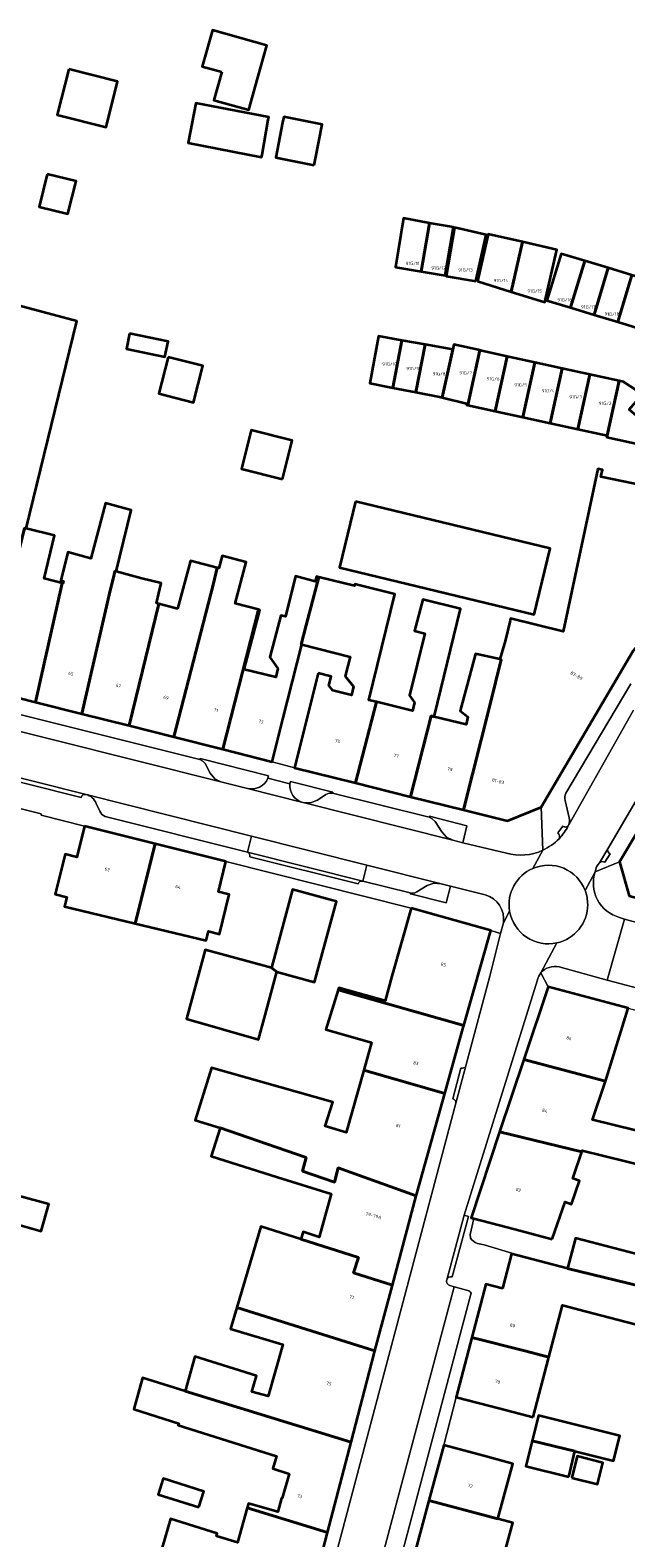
# Model space of a CAD drawing. Header units: metres. Extents: x 197700 to 204338, y 317132 to 325229.
# Tile 601 of 656: x 203147 to 203213, y 318206 to 318373. Entities that reach past the tile are written whole.
import ezdxf
from ezdxf.enums import TextEntityAlignment as Align

# ---------------------------------------------------------------- set-up
doc = ezdxf.new("R2010")
doc.units = ezdxf.units.M
for name, color, linetype, lineweight in [('B-WE-GR-BEPLANTING_CULTUUR_HEESTERS-GV', 90, 'Continuous', 18), ('B-WE-OG-BEBOUWING-GV', 7, 'Continuous', 35), ('B-WE-OG-BEBOUWING-T18', 10, 'Continuous', 18), ('B-WE-OG-TERREIN_ERF-GV', 7, 'Continuous', 18), ('B-WE-VH-VERHARDING_ASFALT-GV', 252, 'Continuous', 18), ('B-WE-VH-VERHARDING_BETONSTRAATSTEEN-GV', 252, 'Continuous', 18), ('B-WE-VH-VERHARDING_OPEN-GV', 252, 'Continuous', 18), ('B-WE-VH-VERHARDING_STRAATBAKSTEEN-GV', 252, 'Continuous', 18), ('B-WE-VH-VERHARDING_TEGEL-GV', 252, 'Continuous', 18)]:
    doc.layers.add(name, color=color, linetype=linetype, lineweight=lineweight)
doc.styles.add('NLCS-ISO-M200-T18', font='NLCS-ISO.ttf', dxfattribs={"height": 0.36})

msp = doc.modelspace()

# ---------------------------------------------------------------- linework, layer by layer
at = {"layer": 'B-WE-GR-BEPLANTING_CULTUUR_HEESTERS-GV'}
for points in [[(203173.263, 318290.188), (203173.331, 318290.459), (203165.774, 318292.352), (203165.746, 318292.256)], [(203165.746, 318292.256), (203166.077, 318292.092), (203166.331, 318291.815), (203166.882, 318290.745), (203167.379, 318290.135), (203168.044, 318289.78), (203170.987, 318289.059)], [(203180.412, 318288.558), (203180.444, 318288.666), (203175.77, 318289.841), (203175.691, 318289.571)], [(203177.1, 318287.517), (203177.154, 318287.503), (203177.965, 318287.477), (203178.724, 318287.762), (203179.664, 318288.396), (203180.014, 318288.555), (203180.412, 318288.558)]]:
    msp.add_lwpolyline(points, dxfattribs=at)
for points in [[(203170.987, 318289.059, 0.3608512), (203173.263, 318290.188)], [(203175.691, 318289.571, 0.366933), (203177.1, 318287.517)]]:
    msp.add_lwpolyline(points, format="xyb", dxfattribs=at)
for points in [[(203194.782, 318283.073), (203195.236, 318284.948), (203191.125, 318285.986), (203191.074, 318285.875), (203191.42, 318285.72), (203191.74, 318285.395), (203192.493, 318284.273), (203192.987, 318283.694), (203193.683, 318283.333)], [(203193.427, 318278.287), (203192.417, 318278.513), (203191.599, 318278.599), (203190.849, 318278.331), (203189.712, 318277.64), (203189.414, 318277.505), (203188.977, 318277.534), (203188.997, 318277.41), (203192.938, 318276.42)]]:
    msp.add_lwpolyline(points, close=True, dxfattribs=at)
at = {"layer": 'B-WE-OG-BEBOUWING-GV'}
for points in [[(203168.156, 318368.188), (203167.288, 318365.073), (203171.15, 318363.998), (203172.152, 318367.594), (203173.14, 318371.131), (203167.132, 318372.809), (203166.009, 318368.788)], [(203151.254, 318368.498), (203149.976, 318363.448), (203155.379, 318362.081), (203156.657, 318367.131)], [(203173.299, 318362.919), (203173.354, 318363.207), (203165.315, 318364.757), (203164.465, 318360.35), (203172.563, 318358.789), (203172.609, 318359.028)], [(203178.379, 318357.915), (203178.516, 318358.628), (203179.244, 318362.401), (203175.001, 318363.219), (203174.884, 318362.613), (203174.136, 318358.734)], [(203148.886, 318356.903), (203147.992, 318353.3), (203151.17, 318352.512), (203152.064, 318356.115)], [(203190.194, 318346.17), (203191.105, 318351.489), (203188.25, 318352.046), (203187.338, 318346.624)], [(203191.105, 318351.489), (203190.194, 318346.17), (203192.839, 318345.717), (203193.75, 318351.036)], [(203196.217, 318345.088), (203197.387, 318350.203), (203193.883, 318351.005), (203192.966, 318345.643)], [(203201.381, 318349.419), (203197.58, 318350.28), (203196.401, 318345.073), (203200.137, 318343.925)], [(203201.381, 318349.419), (203200.137, 318343.925), (203203.872, 318342.777), (203205.181, 318348.559)], [(203206.698, 318342.162), (203208.259, 318347.336), (203205.648, 318348.124), (203204.087, 318342.95)], [(203208.259, 318347.336), (203206.698, 318342.162), (203209.308, 318341.375), (203210.869, 318346.549)], [(203210.869, 318346.549), (203209.308, 318341.375), (203211.919, 318340.587), (203213.48, 318345.761)], [(203213.48, 318345.761), (203211.919, 318340.587), (203214.53, 318339.799), (203216.091, 318344.973)], [(203133.932, 318302.05), (203142.221, 318299.96), (203145.156, 318312.986), (203145.175, 318313.062), (203146.353, 318317.807), (203146.542, 318317.761), (203152.161, 318340.658), (203144.709, 318342.66), (203143.224, 318337.123), (203145.739, 318336.448), (203144.656, 318332.418), (203144.856, 318332.375), (203141.163, 318317.329), (203140.735, 318317.444), (203139.956, 318314.27), (203137.291, 318314.924), (203136.14, 318310.677)], [(203157.984, 318339.31), (203157.628, 318337.601), (203161.866, 318336.719), (203162.222, 318338.428)], [(203187.052, 318333.315), (203188.063, 318338.538), (203185.463, 318339.004), (203184.531, 318333.804)], [(203188.063, 318338.538), (203187.052, 318333.315), (203189.605, 318332.821), (203190.623, 318338.079)], [(203189.605, 318332.821), (203192.222, 318332.314), (203192.522, 318332.239), (203193.684, 318337.53), (203190.623, 318338.079)], [(203196.667, 318337.449), (203193.807, 318338.091), (203193.684, 318337.53), (203192.522, 318332.239), (203195.212, 318331.569), (203195.186, 318331.423), (203195.336, 318331.39)], [(203199.704, 318336.781), (203196.882, 318337.401), (203196.667, 318337.449), (203195.336, 318331.39), (203198.374, 318330.727)], [(203162.247, 318336.71), (203161.227, 318332.665), (203165.033, 318331.704), (203166.054, 318335.749)], [(203199.704, 318336.781), (203198.374, 318330.727), (203201.413, 318330.063), (203202.742, 318336.114)], [(203204.451, 318329.399), (203205.779, 318335.447), (203202.742, 318336.114), (203201.413, 318330.063)], [(203205.779, 318335.447), (203204.451, 318329.399), (203207.489, 318328.736), (203208.816, 318334.78)], [(203210.743, 318328.025), (203212.069, 318334.065), (203208.816, 318334.78), (203207.489, 318328.736)], [(203212.069, 318334.065), (203210.743, 318328.025), (203210.71, 318327.842), (203217.258, 318326.412), (203217.741, 318326.973), (203213.163, 318330.914), (203214.634, 318332.622), (203212.547, 318333.96)], [(203174.875, 318323.224), (203175.949, 318327.472), (203171.418, 318328.618), (203170.344, 318324.37)], [(203226.522, 318318.905), (203224.731, 318320.456), (203219.502, 318321.536), (203210.054, 318323.487), (203210.212, 318324.234), (203209.707, 318324.37), (203205.875, 318306.412), (203200.069, 318307.837), (203200.012, 318307.607), (203199.454, 318305.331), (203198.894, 318303.327), (203199.045, 318303.289), (203197.811, 318298.358), (203194.865, 318286.688), (203199.735, 318285.47), (203203.434, 318286.998), (203213.608, 318304.258)], [(203147.589, 318298.606), (203152.69, 318297.32), (203155.728, 318310.45), (203156.266, 318312.678), (203156.358, 318313.062), (203156.492, 318313.026), (203158.153, 318319.794), (203155.328, 318320.553), (203153.694, 318314.473), (203151.143, 318315.159), (203150.376, 318312.035), (203150.68, 318311.953), (203150.612, 318311.702), (203150.512, 318311.729)], [(203182.93, 318320.76), (203181.167, 318313.468), (203202.688, 318308.266), (203204.451, 318315.558)], [(203145.175, 318313.062), (203145.156, 318312.986), (203142.221, 318299.96), (203147.589, 318298.606), (203150.512, 318311.729), (203148.534, 318312.26), (203149.694, 318316.987), (203146.542, 318317.761), (203146.353, 318317.807)], [(203163.283, 318308.905), (203161.219, 318309.435), (203157.916, 318296.002), (203162.857, 318294.756), (203167.212, 318311.539), (203167.661, 318313.426), (203164.711, 318314.219)], [(203162.857, 318294.756), (203168.263, 318293.393), (203172.216, 318308.81), (203169.63, 318309.505), (203170.851, 318314.049), (203168.201, 318314.761), (203167.83, 318313.381), (203167.661, 318313.426), (203167.212, 318311.539)], [(203161.219, 318309.435), (203160.94, 318309.507), (203161.463, 318311.724), (203159.341, 318312.261), (203156.492, 318313.026), (203156.358, 318313.062), (203156.266, 318312.678), (203155.728, 318310.45), (203152.69, 318297.32), (203157.916, 318296.002)], [(203168.263, 318293.393), (203173.728, 318292.015), (203174.95, 318296.863), (203176.991, 318304.959), (203176.948, 318304.97), (203177.478, 318307.102), (203178.889, 318312.415), (203178.619, 318312.481), (203178.483, 318311.926), (203176.307, 318312.511), (203175.21, 318308.042), (203174.695, 318308.152), (203173.465, 318303.575), (203174.374, 318302.294), (203174.143, 318301.351), (203170.625, 318302.214), (203172.385, 318308.765), (203172.216, 318308.81)], [(203178.822, 318301.782), (203177.427, 318296.202), (203176.214, 318291.351), (203182.937, 318289.67), (203185.268, 318298.611), (203184.423, 318298.818), (203187.299, 318310.536), (203182.856, 318311.626), (203182.809, 318311.453), (203178.889, 318312.415), (203177.478, 318307.102), (203176.948, 318304.97), (203176.991, 318304.959), (203182.338, 318303.584), (203181.795, 318301.471), (203182.732, 318300.313), (203182.485, 318299.351), (203180.431, 318299.879), (203179.984, 318300.432), (203180.237, 318301.418)], [(203191.611, 318296.987), (203194.537, 318308.911), (203190.383, 318309.931), (203189.453, 318306.471), (203190.599, 318306.163), (203188.919, 318299.318), (203189.455, 318298.562), (203189.228, 318297.639), (203185.268, 318298.611), (203182.937, 318289.67), (203189.026, 318288.148), (203191.284, 318297.07)], [(203194.865, 318286.688), (203197.811, 318298.358), (203199.045, 318303.289), (203198.894, 318303.327), (203196.209, 318303.941), (203194.51, 318297.62), (203195.353, 318296.961), (203195.172, 318296.113), (203191.611, 318296.987), (203191.284, 318297.07), (203189.026, 318288.148)], [(203152.982, 318284.879), (203152.139, 318281.483), (203150.858, 318281.801), (203149.762, 318277.385), (203151.04, 318277.056), (203150.795, 318276.036), (203158.585, 318274.162), (203160.791, 318282.94)], [(203236.712, 318276.067), (203238.262, 318281.825), (203238.339, 318282.105), (203233.336, 318283.119), (203233.044, 318283.17), (203232.111, 318279.721), (203231.615, 318277.406), (203222.645, 318279.939), (203214.239, 318284.547), (203212.11, 318280.958), (203213.18, 318277.21), (203227.05, 318273.492), (203235.412, 318271.239)], [(203158.585, 318274.162), (203166.454, 318272.268), (203166.701, 318273.296), (203167.895, 318272.986), (203168.976, 318277.354), (203167.792, 318277.647), (203168.623, 318280.995), (203160.791, 318282.94)], [(203173.641, 318269.263), (203174.249, 318268.81), (203178.412, 318267.676), (203180.838, 318276.586), (203175.994, 318277.905)], [(203189.094, 318275.846), (203186.961, 318268.333), (203186.203, 318265.609), (203181.105, 318267.039), (203181.038, 318266.824), (203194.902, 318262.869), (203197.881, 318273.358)], [(203173.641, 318269.263), (203166.33, 318271.253), (203164.842, 318265.79), (203164.251, 318263.619), (203172.21, 318261.322), (203172.834, 318263.614), (203174.249, 318268.81)], [(203192.809, 318255.378), (203194.847, 318262.675), (203194.902, 318262.869), (203181.038, 318266.824), (203179.661, 318262.431), (203184.705, 318261.013), (203183.848, 318257.964)], [(203204.205, 318267.15), (203201.517, 318259.122), (203210.575, 318256.737), (203210.684, 318257.068), (203212.102, 318261.698), (203213.053, 318264.803)], [(203210.575, 318256.737), (203201.517, 318259.122), (203198.844, 318251.138), (203207.946, 318248.913), (203207.997, 318249.062), (203217.543, 318246.704), (203218.4, 318250.173), (203209.119, 318252.466)], [(203192.809, 318255.378), (203183.848, 318257.964), (203181.904, 318251.052), (203179.597, 318251.775), (203180.43, 318254.431), (203167.041, 318258.196), (203165.236, 318252.438), (203167.984, 318251.577), (203175.238, 318249.064), (203177.474, 318248.293), (203177.074, 318246.78), (203180.632, 318245.592), (203181.011, 318247.158), (203189.653, 318244.069), (203189.687, 318244.197)], [(203187.019, 318234.21), (203189.653, 318244.069), (203181.011, 318247.158), (203180.632, 318245.592), (203177.074, 318246.78), (203177.474, 318248.293), (203175.238, 318249.064), (203167.984, 318251.577), (203166.999, 318248.435), (203174.321, 318246.14), (203180.264, 318244.277), (203178.928, 318239.524), (203177.141, 318240.084), (203176.887, 318239.271), (203183.258, 318237.255), (203182.724, 318235.569)], [(203204.683, 318239.295), (203206.085, 318243.409), (203206.816, 318243.16), (203207.694, 318245.739), (203206.951, 318245.992), (203207.946, 318248.913), (203198.844, 318251.138), (203195.703, 318241.634), (203196.01, 318241.553), (203200.54, 318240.374)], [(203144.857, 318241.128), (203148.227, 318240.181), (203149.057, 318243.134), (203145.686, 318244.081)], [(203185.078, 318226.946), (203187.019, 318234.21), (203182.724, 318235.569), (203183.258, 318237.255), (203176.887, 318239.271), (203172.481, 318240.666), (203169.813, 318231.734)], [(203215.751, 318233.762), (203221.663, 318232.216), (203222.496, 318235.404), (203207.246, 318239.391), (203206.369, 318236.034)], [(203199.173, 318233.833), (203197.335, 318234.314), (203195.799, 318228.443), (203201.653, 318226.936), (203204.305, 318226.245), (203205.805, 318231.999), (203208.328, 318231.339), (203214.683, 318229.678), (203215.751, 318233.762), (203206.369, 318236.034), (203200.172, 318237.654)], [(203182.449, 318216.874), (203184.998, 318226.646), (203185.078, 318226.946), (203169.813, 318231.734), (203169.116, 318229.398), (203174.907, 318227.668), (203173.293, 318221.928), (203171.498, 318222.433), (203171.994, 318224.198), (203165.194, 318226.329), (203164.119, 318222.51)], [(203202.576, 318219.611), (203204.305, 318226.245), (203201.653, 318226.936), (203195.799, 318228.443), (203194.071, 318221.835), (203198.908, 318220.57)], [(203170.968, 318209.627), (203179.848, 318206.901), (203182.449, 318216.874), (203164.119, 318222.51), (203159.415, 318223.956), (203158.441, 318220.495), (203163.404, 318218.939), (203163.34, 318218.733), (203174.204, 318215.328), (203173.816, 318213.947), (203175.605, 318213.386), (203174.841, 318210.67), (203174.777, 318210.69), (203174.352, 318209.178), (203171.099, 318210.093)], [(203208.935, 318215.443), (203211.454, 318214.814), (203212.143, 318217.57), (203203.162, 318219.815), (203202.461, 318217.012), (203207.182, 318215.868), (203207.187, 318215.887)], [(203197.51, 318215.231), (203192.68, 318216.523), (203191.051, 318210.431), (203198.673, 318208.405), (203200.303, 318214.484)], [(203206.511, 318213.022), (203207.182, 318215.868), (203202.461, 318217.012), (203201.761, 318214.21)], [(203206.833, 318212.926), (203209.683, 318212.214), (203210.279, 318214.599), (203207.428, 318215.311)], [(203165.638, 318209.669), (203166.189, 318211.402), (203161.672, 318212.837), (203161.121, 318211.104)], [(203179.848, 318206.901), (203170.968, 318209.627), (203169.885, 318205.775), (203167.59, 318206.494), (203167.669, 318206.774), (203162.484, 318208.399), (203161.59, 318205.219), (203169.386, 318202.775), (203169.267, 318202.374), (203173.231, 318201.34), (203178.069, 318200.078)], [(203198.384, 318202.108), (203198.713, 318202.02), (203198.852, 318202.539), (203199.348, 318204.389), (203199.549, 318205.139), (203200.307, 318207.967), (203198.673, 318208.405), (203191.051, 318210.431), (203189.431, 318204.374), (203194.261, 318203.082), (203197.036, 318202.34), (203197.067, 318202.461)]]:
    msp.add_lwpolyline(points, close=True, dxfattribs=at)
at = {"layer": 'B-WE-OG-TERREIN_ERF-GV'}
for points in [[(203172.152, 318367.594), (203171.15, 318363.998), (203167.288, 318365.073), (203168.156, 318368.188), (203166.009, 318368.788), (203167.132, 318372.809), (203173.14, 318371.131)], [(203151.254, 318368.498), (203156.657, 318367.131), (203155.379, 318362.081), (203149.976, 318363.448)], [(203172.609, 318359.028), (203172.563, 318358.789), (203164.465, 318360.35), (203165.315, 318364.757), (203173.354, 318363.207), (203173.299, 318362.919)], [(203178.516, 318358.628), (203178.379, 318357.915), (203174.136, 318358.734), (203174.884, 318362.613), (203175.001, 318363.219), (203179.244, 318362.401)], [(203148.886, 318356.903), (203152.064, 318356.115), (203151.17, 318352.512), (203147.992, 318353.3)], [(203191.105, 318351.489), (203193.75, 318351.036), (203192.839, 318345.717), (203190.194, 318346.17), (203187.338, 318346.624), (203188.25, 318352.046)], [(203196.217, 318345.088), (203192.966, 318345.643), (203193.883, 318351.005), (203197.387, 318350.203)], [(203200.137, 318343.925), (203196.401, 318345.073), (203197.58, 318350.28), (203201.381, 318349.419), (203205.181, 318348.559), (203203.872, 318342.777)], [(203206.698, 318342.162), (203204.087, 318342.95), (203205.648, 318348.124), (203208.259, 318347.336), (203210.869, 318346.549), (203213.48, 318345.761), (203216.091, 318344.973), (203214.53, 318339.799), (203211.919, 318340.587), (203209.308, 318341.375)], [(203157.984, 318339.31), (203162.222, 318338.428), (203161.866, 318336.719), (203157.628, 318337.601)], [(203162.247, 318336.71), (203166.054, 318335.749), (203165.033, 318331.704), (203161.227, 318332.665)], [(203174.875, 318323.224), (203170.344, 318324.37), (203171.418, 318328.618), (203175.949, 318327.472)], [(203182.93, 318320.76), (203204.451, 318315.558), (203202.688, 318308.266), (203181.167, 318313.468)], [(203177.427, 318296.202), (203178.822, 318301.782), (203180.237, 318301.418), (203179.984, 318300.432), (203180.431, 318299.879), (203182.485, 318299.351), (203182.732, 318300.313), (203181.795, 318301.471), (203182.338, 318303.584), (203176.991, 318304.959), (203174.95, 318296.863), (203173.728, 318292.015), (203176.214, 318291.351)], [(203164.842, 318265.79), (203166.33, 318271.253), (203173.641, 318269.263), (203175.994, 318277.905), (203180.838, 318276.586), (203178.412, 318267.676), (203174.249, 318268.81), (203172.834, 318263.614), (203172.21, 318261.322), (203164.251, 318263.619)], [(203144.857, 318241.128), (203145.686, 318244.081), (203149.057, 318243.134), (203148.227, 318240.181)], [(203202.461, 318217.012), (203203.162, 318219.815), (203212.143, 318217.57), (203211.454, 318214.814), (203208.935, 318215.443), (203207.187, 318215.887), (203207.182, 318215.868), (203206.511, 318213.022), (203201.761, 318214.21)], [(203206.833, 318212.926), (203207.428, 318215.311), (203210.279, 318214.599), (203209.683, 318212.214)], [(203165.638, 318209.669), (203161.121, 318211.104), (203161.672, 318212.837), (203166.189, 318211.402)]]:
    msp.add_lwpolyline(points, close=True, dxfattribs=at)
for points in [[(203144.709, 318342.66), (203152.161, 318340.658), (203146.542, 318317.761), (203149.694, 318316.987), (203148.534, 318312.26), (203150.512, 318311.729), (203150.612, 318311.702), (203150.68, 318311.953), (203150.376, 318312.035), (203151.143, 318315.159), (203153.694, 318314.473), (203155.328, 318320.553), (203158.153, 318319.794), (203156.492, 318313.026), (203159.341, 318312.261), (203161.463, 318311.724), (203160.94, 318309.507), (203161.219, 318309.435), (203163.283, 318308.905), (203164.711, 318314.219), (203167.661, 318313.426), (203167.83, 318313.381), (203168.201, 318314.761), (203170.851, 318314.049), (203169.63, 318309.505), (203172.216, 318308.81), (203172.385, 318308.765), (203170.625, 318302.214), (203174.143, 318301.351), (203174.374, 318302.294), (203173.465, 318303.575), (203174.695, 318308.152), (203175.21, 318308.042), (203176.307, 318312.511), (203178.483, 318311.926), (203178.619, 318312.481), (203178.889, 318312.415), (203182.809, 318311.453), (203182.856, 318311.626), (203187.299, 318310.536), (203184.423, 318298.818), (203185.268, 318298.611), (203189.228, 318297.639), (203189.455, 318298.562), (203188.919, 318299.318), (203190.599, 318306.163), (203189.453, 318306.471), (203190.383, 318309.931), (203194.537, 318308.911), (203191.611, 318296.987), (203195.172, 318296.113), (203195.353, 318296.961), (203194.51, 318297.62), (203196.209, 318303.941), (203198.894, 318303.327), (203199.454, 318305.331), (203200.012, 318307.607), (203200.069, 318307.837), (203205.875, 318306.412), (203209.707, 318324.37), (203210.212, 318324.234), (203210.054, 318323.487), (203219.502, 318321.536)], [(203217.258, 318326.412), (203210.71, 318327.842), (203210.743, 318328.025), (203207.489, 318328.736), (203204.451, 318329.399), (203201.413, 318330.063), (203198.374, 318330.727), (203195.336, 318331.39), (203195.186, 318331.423), (203195.212, 318331.569), (203192.522, 318332.239), (203192.222, 318332.314), (203189.605, 318332.821), (203187.052, 318333.315), (203184.531, 318333.804), (203185.463, 318339.004), (203188.063, 318338.538), (203190.623, 318338.079), (203193.684, 318337.53), (203193.807, 318338.091), (203196.667, 318337.449), (203196.882, 318337.401), (203199.704, 318336.781), (203202.742, 318336.114), (203205.779, 318335.447), (203208.816, 318334.78), (203212.069, 318334.065), (203212.547, 318333.96), (203214.634, 318332.622)], [(203161.59, 318205.219), (203162.484, 318208.399), (203167.669, 318206.774), (203167.59, 318206.494), (203169.885, 318205.775), (203170.968, 318209.627), (203171.099, 318210.093), (203174.352, 318209.178), (203174.777, 318210.69), (203174.841, 318210.67), (203175.605, 318213.386), (203173.816, 318213.947), (203174.204, 318215.328), (203163.34, 318218.733), (203163.404, 318218.939), (203158.441, 318220.495), (203159.415, 318223.956), (203164.119, 318222.51), (203165.194, 318226.329), (203171.994, 318224.198), (203171.498, 318222.433), (203173.293, 318221.928), (203174.907, 318227.668), (203169.116, 318229.398), (203169.813, 318231.734), (203172.481, 318240.666), (203176.887, 318239.271), (203177.141, 318240.084), (203178.928, 318239.524), (203180.264, 318244.277), (203174.321, 318246.14), (203166.999, 318248.435), (203167.984, 318251.577), (203165.236, 318252.438), (203167.041, 318258.196), (203180.43, 318254.431), (203179.597, 318251.775), (203181.904, 318251.052), (203183.848, 318257.964), (203184.705, 318261.013), (203179.661, 318262.431), (203181.038, 318266.824), (203181.105, 318267.039), (203186.203, 318265.609), (203186.961, 318268.333), (203189.094, 318275.846), (203168.623, 318280.995), (203167.792, 318277.647), (203168.976, 318277.354), (203167.895, 318272.986), (203166.701, 318273.296), (203166.454, 318272.268), (203158.585, 318274.162), (203150.795, 318276.036), (203151.04, 318277.056), (203149.762, 318277.385), (203150.858, 318281.801), (203152.139, 318281.483), (203152.982, 318284.879), (203148.207, 318286.115), (203148.226, 318286.258), (203127.974, 318291.332)], [(203213.053, 318264.803), (203212.102, 318261.698), (203210.684, 318257.068), (203210.575, 318256.737), (203209.119, 318252.466), (203218.4, 318250.173)], [(203217.543, 318246.704), (203207.997, 318249.062), (203207.946, 318248.913), (203206.951, 318245.992), (203207.694, 318245.739), (203206.816, 318243.16), (203206.085, 318243.409), (203204.683, 318239.295), (203200.54, 318240.374), (203196.01, 318241.553), (203195.6, 318239.819), (203195.655, 318239.41), (203195.785, 318239.222), (203196.145, 318238.931), (203196.418, 318238.808), (203197.142, 318238.653), (203200.199, 318237.757), (203200.172, 318237.654), (203206.369, 318236.034), (203207.246, 318239.391), (203222.496, 318235.404)], [(203214.683, 318229.678), (203208.328, 318231.339), (203205.805, 318231.999), (203204.305, 318226.245), (203202.576, 318219.611), (203198.908, 318220.57), (203194.071, 318221.835), (203192.68, 318216.523), (203197.51, 318215.231), (203200.303, 318214.484), (203198.673, 318208.405), (203200.307, 318207.967), (203199.549, 318205.139)]]:
    msp.add_lwpolyline(points, dxfattribs=at)
at = {"layer": 'B-WE-VH-VERHARDING_ASFALT-GV'}
for points in [[(203209.43, 318279.872), (203208.305, 318277.784)], [(203205.432, 318269.363), (203210.736, 318267.903), (203212.645, 318274.634), (203212.102, 318274.823)], [(203216.588, 318273.556), (203212.645, 318274.634), (203210.736, 318267.903), (203215.505, 318266.623), (203265.483, 318253.116), (203269.352, 318252.048), (203271.493, 318251.42), (203273.204, 318250.918), (203276.542, 318249.881), (203279.866, 318248.798)], [(203205.189, 318272.003), (203203.417, 318268.686)]]:
    msp.add_lwpolyline(points, dxfattribs=at)
for points in [[(203212.102, 318274.823, -0.434989), (203209.43, 318279.872)], [(203208.305, 318277.784, -0.0912236), (203208.588, 318276.242)], [(203208.588, 318276.242, -0.3513842), (203205.189, 318272.003)], [(203203.417, 318268.686, -0.2775973), (203205.432, 318269.363)]]:
    msp.add_lwpolyline(points, format="xyb", dxfattribs=at)
at = {"layer": 'B-WE-VH-VERHARDING_BETONSTRAATSTEEN-GV'}
for points in [[(203137.898, 318297.351), (203131.169, 318299.038), (203131.086, 318299.059), (203101.81, 318306.337), (203100.883, 318306.553), (203099.406, 318301.843), (203100.387, 318301.649), (203128.267, 318294.648), (203153.164, 318288.402), (203171.44, 318283.798), (203184.198, 318280.584), (203192.417, 318278.513), (203193.427, 318278.287), (203197.257, 318277.31)], [(203213.342, 318300.617), (203206.162, 318288.529)], [(203199.601, 318281.915), (203194.782, 318283.073), (203193.683, 318283.333), (203177.154, 318287.503), (203177.1, 318287.517), (203170.987, 318289.059), (203168.044, 318289.78), (203139.839, 318296.866), (203137.898, 318297.351)], [(203213.632, 318297.716), (203206.496, 318285.057), (203206.447, 318284.958)], [(203206.496, 318285.057), (203213.632, 318297.716)], [(203209.88, 318280.834), (203210.799, 318282.399), (203219.324, 318296.912)], [(203170.987, 318289.059), (203177.1, 318287.517)], [(203175.691, 318289.571), (203173.263, 318290.188)], [(203206.101, 318287.739), (203206.543, 318285.829)], [(203205.842, 318284.909), (203205.292, 318284.165)], [(203203.618, 318282.236), (203202.53, 318280.232)], [(203202.53, 318280.232), (203203.618, 318282.236)], [(203210.799, 318282.399), (203209.88, 318280.834)], [(203210.489, 318280.904), (203211.063, 318281.852)], [(203208.305, 318277.784), (203209.43, 318279.872)], [(203199.966, 318275.507), (203199.277, 318274.238), (203198.973, 318273.049), (203197.765, 318268.336), (203195.132, 318258.427), (203194.034, 318254.295), (203178.564, 318196.074), (203176.942, 318189.97), (203175.648, 318185.1), (203174.358, 318180.271), (203173.469, 318176.934), (203178.879, 318175.481)], [(203199.277, 318274.238), (203199.966, 318275.507)], [(203203.417, 318268.686), (203205.189, 318272.003)], [(203193.017, 318234.787), (203194.943, 318241.927), (203203.026, 318267.922)], [(203194.592, 318258.173), (203193.686, 318254.788)], [(203194.034, 318254.295), (203195.132, 318258.427)], [(203193.635, 318235.109), (203195.437, 318241.786), (203194.943, 318241.927), (203193.017, 318234.787)], [(203178.972, 318178.15), (203179.227, 318179.134), (203184.325, 318198.299), (203185.078, 318201.132), (203193.828, 318234.026), (203193.376, 318234.162)], [(203195.471, 318233.561), (203195.085, 318233.679), (203193.828, 318234.026), (203185.078, 318201.132)], [(203185.676, 318201.457), (203187.154, 318201.097), (203188.193, 318205.005), (203195.688, 318233.196)]]:
    msp.add_lwpolyline(points, dxfattribs=at)
for points in [[(203143.311, 318297.847), (203142.901, 318297.874), (203142.575, 318297.709), (203141.398, 318297.044), (203140.609, 318296.804), (203139.839, 318296.866), (203168.044, 318289.78), (203167.379, 318290.135), (203166.882, 318290.745), (203166.331, 318291.815), (203166.077, 318292.092), (203165.746, 318292.256)], [(203193.683, 318283.333), (203192.987, 318283.694), (203192.493, 318284.273), (203191.74, 318285.395), (203191.42, 318285.72), (203191.074, 318285.875), (203180.412, 318288.558), (203180.014, 318288.555), (203179.664, 318288.396), (203178.724, 318287.762), (203177.965, 318287.477), (203177.154, 318287.503)]]:
    msp.add_lwpolyline(points, close=True, dxfattribs=at)
for points in [[(203173.263, 318290.188, -0.3608512), (203170.987, 318289.059)], [(203177.1, 318287.517, -0.366933), (203175.691, 318289.571)], [(203206.162, 318288.529, 0.203373), (203206.101, 318287.739)], [(203206.543, 318285.829, -0.1753342), (203206.496, 318285.057)], [(203205.292, 318284.165, -0.3530007), (203205.423, 318283.513)], [(203206.447, 318284.958, -0.0755456), (203205.423, 318283.513)], [(203205.423, 318283.513, 0.0755456), (203206.447, 318284.958)], [(203206.447, 318284.958, -0.42865), (203205.842, 318284.909)], [(203203.618, 318282.236, -0.1755568), (203199.601, 318281.915)], [(203205.423, 318283.513, -0.0944363), (203203.618, 318282.236)], [(203211.063, 318281.852, -0.3527839), (203210.799, 318282.399)], [(203202.53, 318280.232, -0.4268235), (203208.305, 318277.784)], [(203209.43, 318279.872, -0.1828211), (203209.88, 318280.834)], [(203209.88, 318280.834, -0.3871284), (203210.489, 318280.904)], [(203199.966, 318275.507, -0.3466797), (203202.53, 318280.232)], [(203197.257, 318277.31, -0.3771918), (203199.277, 318274.238)], [(203205.189, 318272.003, -0.4286287), (203199.966, 318275.507)], [(203203.026, 318267.922, -0.1062641), (203203.417, 318268.686)], [(203195.132, 318258.427, -0.3405506), (203194.592, 318258.173)], [(203193.686, 318254.788, -0.3457838), (203194.034, 318254.295)], [(203193.376, 318234.162, -0.4365855), (203193.017, 318234.787)], [(203193.017, 318234.787, -0.4082308), (203193.635, 318235.109)], [(203195.688, 318233.196, 0.4435917), (203195.471, 318233.561)]]:
    msp.add_lwpolyline(points, format="xyb", dxfattribs=at)
at = {"layer": 'B-WE-VH-VERHARDING_OPEN-GV'}
for points in [[(203208.305, 318277.784, 0.4268235), (203202.53, 318280.232)], [(203202.53, 318280.232, 0.3466797), (203199.966, 318275.507)], [(203208.588, 318276.242, 0.0912236), (203208.305, 318277.784)], [(203205.189, 318272.003, 0.3513842), (203208.588, 318276.242)], [(203199.966, 318275.507, 0.4286287), (203205.189, 318272.003)]]:
    msp.add_lwpolyline(points, format="xyb", dxfattribs=at)
at = {"layer": 'B-WE-VH-VERHARDING_STRAATBAKSTEEN-GV'}
for points in [[(203153.164, 318288.402), (203128.267, 318294.648)], [(203128.594, 318294.102), (203152.618, 318288.075)], [(203154.289, 318287.401), (203154.687, 318286.546), (203154.911, 318286.202), (203155.27, 318285.971), (203170.999, 318282.034), (203171.44, 318283.798), (203153.164, 318288.402)], [(203183.761, 318278.84), (203170.999, 318282.034)], [(203171.247, 318281.508), (203183.214, 318278.512)]]:
    msp.add_lwpolyline(points, dxfattribs=at)
for points in [[(203152.618, 318288.075, -0.3856409), (203153.164, 318288.402)], [(203153.164, 318288.402, -0.2389565), (203154.289, 318287.401)], [(203170.999, 318282.034, -0.4140797), (203171.247, 318281.508)], [(203183.214, 318278.512, -0.3514513), (203183.761, 318278.84)]]:
    msp.add_lwpolyline(points, format="xyb", dxfattribs=at)
for points in [[(203183.761, 318278.84), (203184.198, 318280.584), (203171.44, 318283.798), (203170.999, 318282.034)], [(203188.977, 318277.534), (203189.414, 318277.505), (203189.712, 318277.64), (203190.849, 318278.331), (203191.599, 318278.599), (203192.417, 318278.513), (203184.198, 318280.584), (203183.761, 318278.84)]]:
    msp.add_lwpolyline(points, close=True, dxfattribs=at)
at = {"layer": 'B-WE-VH-VERHARDING_TEGEL-GV'}
for points in [[(203250.326, 318345.919), (203245.327, 318340.211), (203245.028, 318339.922), (203233.974, 318327.32), (203226.522, 318318.905), (203213.608, 318304.258), (203203.434, 318286.998), (203203.618, 318282.236)], [(203206.162, 318288.529), (203213.342, 318300.617)], [(203203.618, 318282.236), (203203.434, 318286.998), (203199.735, 318285.47), (203194.865, 318286.688), (203189.026, 318288.148), (203182.937, 318289.67), (203176.214, 318291.351), (203173.728, 318292.015), (203168.263, 318293.393), (203162.857, 318294.756), (203157.916, 318296.002), (203152.69, 318297.32), (203147.589, 318298.606), (203142.221, 318299.96)], [(203143.311, 318297.847), (203165.746, 318292.256), (203165.774, 318292.352), (203173.331, 318290.459), (203173.263, 318290.188), (203175.691, 318289.571)], [(203219.324, 318296.912), (203210.799, 318282.399)], [(203152.618, 318288.075), (203128.594, 318294.102)], [(203209.43, 318279.872), (203212.11, 318280.958), (203214.239, 318284.547), (203217.08, 318289.334), (203218.303, 318291.395), (203217.812, 318291.567), (203219.167, 318293.978), (203219.717, 318293.779), (203219.888, 318294.068)], [(203126.685, 318291.408), (203127.933, 318291.194), (203127.974, 318291.332), (203148.226, 318286.258), (203148.207, 318286.115), (203152.982, 318284.879), (203160.791, 318282.94), (203168.623, 318280.995), (203189.094, 318275.846), (203197.881, 318273.358), (203198.973, 318273.049), (203199.277, 318274.238)], [(203175.691, 318289.571), (203175.77, 318289.841), (203180.444, 318288.666), (203180.412, 318288.558), (203191.074, 318285.875), (203191.125, 318285.986), (203195.236, 318284.948), (203194.782, 318283.073), (203199.601, 318281.915)], [(203170.999, 318282.034), (203155.27, 318285.971), (203154.911, 318286.202), (203154.687, 318286.546), (203154.289, 318287.401)], [(203206.543, 318285.829), (203206.101, 318287.739)], [(203205.292, 318284.165), (203205.842, 318284.909)], [(203206.447, 318284.958), (203206.496, 318285.057)], [(203183.214, 318278.512), (203171.247, 318281.508)], [(203277.056, 318260.091), (203271.803, 318261.515), (203266.626, 318262.918), (203261.393, 318264.337), (203255.757, 318265.865), (203248.972, 318267.662), (203243.554, 318269.086), (203238.359, 318270.451), (203235.412, 318271.239), (203227.05, 318273.492), (203213.18, 318277.21), (203212.11, 318280.958), (203209.43, 318279.872)], [(203211.063, 318281.852), (203210.489, 318280.904)], [(203197.257, 318277.31), (203193.427, 318278.287), (203192.938, 318276.42), (203188.997, 318277.41), (203188.977, 318277.534), (203183.761, 318278.84)], [(203212.102, 318274.823), (203212.645, 318274.634), (203216.588, 318273.556), (203229.486, 318270.074)], [(203195.132, 318258.427), (203197.765, 318268.336), (203198.973, 318273.049), (203197.881, 318273.358), (203194.902, 318262.869), (203194.847, 318262.675), (203192.809, 318255.378), (203189.687, 318244.197), (203189.653, 318244.069), (203187.019, 318234.21), (203185.078, 318226.946), (203184.998, 318226.646), (203182.449, 318216.874), (203179.848, 318206.901), (203178.069, 318200.078), (203175.692, 318190.907), (203174.268, 318185.329), (203174.246, 318185.242), (203172.107, 318177.282), (203173.469, 318176.934), (203174.358, 318180.271), (203175.648, 318185.1), (203176.942, 318189.97)], [(203210.736, 318267.903), (203205.432, 318269.363)], [(203189.431, 318204.374), (203191.051, 318210.431), (203192.68, 318216.523), (203194.071, 318221.835), (203195.799, 318228.443), (203197.335, 318234.314), (203199.173, 318233.833), (203200.172, 318237.654), (203200.199, 318237.757), (203197.142, 318238.653), (203196.418, 318238.808), (203196.145, 318238.931), (203195.785, 318239.222), (203195.655, 318239.41), (203195.6, 318239.819), (203196.01, 318241.553), (203195.703, 318241.634), (203198.844, 318251.138), (203201.517, 318259.122), (203204.205, 318267.15), (203203.417, 318268.686)], [(203203.026, 318267.922), (203194.943, 318241.927), (203195.437, 318241.786), (203193.635, 318235.109)], [(203203.417, 318268.686), (203204.205, 318267.15), (203213.053, 318264.803), (203224.9, 318261.617), (203228.247, 318260.721), (203231.594, 318259.826), (203234.942, 318258.93), (203238.289, 318258.034), (203241.634, 318257.139), (203251.291, 318254.548), (203257.485, 318252.862), (203263.68, 318251.176), (203263.114, 318249.13), (203269.044, 318247.55), (203271.275, 318246.875), (203272.234, 318246.584), (203272.328, 318246.556), (203278.129, 318244.639), (203279.087, 318244.322), (203279.248, 318244.269)], [(203278.511, 318246.644), (203274.701, 318247.862), (203274.023, 318248.24), (203273.505, 318248.852), (203272.491, 318250.57), (203271.977, 318251.181), (203271.493, 318251.42), (203269.352, 318252.048), (203265.483, 318253.116), (203215.505, 318266.623), (203210.736, 318267.903)], [(203193.686, 318254.788), (203194.592, 318258.173)], [(203178.564, 318196.074), (203194.034, 318254.295)], [(203193.376, 318234.162), (203193.828, 318234.026), (203195.085, 318233.679), (203195.471, 318233.561)], [(203195.688, 318233.196), (203188.193, 318205.005)]]:
    msp.add_lwpolyline(points, dxfattribs=at)
for points in [[(203153.164, 318288.402, 0.3856409), (203152.618, 318288.075)], [(203154.289, 318287.401, 0.2389565), (203153.164, 318288.402)], [(203206.101, 318287.739, -0.203373), (203206.162, 318288.529)], [(203206.496, 318285.057, 0.1753342), (203206.543, 318285.829)], [(203205.423, 318283.513, 0.3530007), (203205.292, 318284.165)], [(203205.842, 318284.909, 0.42865), (203206.447, 318284.958)], [(203199.601, 318281.915, 0.1755568), (203203.618, 318282.236)], [(203203.618, 318282.236, 0.0944363), (203205.423, 318283.513)], [(203210.799, 318282.399, 0.3527839), (203211.063, 318281.852)], [(203171.247, 318281.508, 0.4140797), (203170.999, 318282.034)], [(203209.88, 318280.834, 0.1828211), (203209.43, 318279.872)], [(203210.489, 318280.904, 0.3871284), (203209.88, 318280.834)], [(203209.43, 318279.872, 0.434989), (203212.102, 318274.823)], [(203183.761, 318278.84, 0.3514513), (203183.214, 318278.512)], [(203199.277, 318274.238, 0.3771918), (203197.257, 318277.31)], [(203205.432, 318269.363, 0.2775973), (203203.417, 318268.686)], [(203203.417, 318268.686, 0.1062641), (203203.026, 318267.922)], [(203194.592, 318258.173, 0.3405506), (203195.132, 318258.427)], [(203194.034, 318254.295, 0.3457838), (203193.686, 318254.788)], [(203193.017, 318234.787, 0.4365855), (203193.376, 318234.162)], [(203193.635, 318235.109, 0.4082308), (203193.017, 318234.787)], [(203195.471, 318233.561, -0.4435917), (203195.688, 318233.196)]]:
    msp.add_lwpolyline(points, format="xyb", dxfattribs=at)

# ---------------------------------------------------------------- texts
at = {"layer": 'B-WE-OG-BEBOUWING-T18', "style": 'NLCS-ISO-M200-T18'}
for s, p in [('91G/11', (203189.249, 318347.048)), ('91G/12', (203192.109, 318346.547)), ('91G/13', (203195.085, 318346.321)), ('91G/14', (203199.005, 318345.158)), ('91G/15', (203202.74, 318344.01)), ('91G/16', (203206.044, 318343.03)), ('91G/17', (203208.654, 318342.243)), ('91G/18', (203211.265, 318341.455)), ('91G/10', (203186.7, 318335.932)), ('91G/9', (203189.253, 318335.438)), ('91G/8', (203192.17, 318334.856)), ('91G/7', (203195.109, 318334.964)), ('91G/6', (203198.147, 318334.301)), ('91G/5', (203201.186, 318333.637)), ('91G/4', (203204.224, 318332.973)), ('91G/3', (203207.262, 318332.31)), ('91G/2', (203210.516, 318331.599))]:
    msp.add_text(s, height=0.36, dxfattribs=at).set_placement(p, align=Align.MIDDLE)
for s, rotation, p in [('65', 345.9, (203151.499, 318301.745)), ('67', 345.9, (203156.75, 318300.421)), ('87-89', 329.5, (203207.346, 318301.511)), ('69', 345.9, (203162.002, 318299.097)), ('71', 345.9, (203167.512, 318297.707)), ('73', 345.9, (203172.491, 318296.452)), ('75', 346, (203180.955, 318294.289)), ('77', 346, (203187.437, 318292.668)), ('79', 346, (203193.365, 318291.186)), ('81-83', 346, (203198.685, 318289.856)), ('62', 346.1, (203155.506, 318280.131)), ('64', 346.1, (203163.327, 318278.189)), ('85', 344.2, (203192.659, 318269.611)), ('86', 341.5, (203206.526, 318261.483)), ('83', 344.4, (203189.593, 318258.733)), ('84', 341.5, (203203.843, 318253.471)), ('81', 344.4, (203187.658, 318251.804)), ('82', 341.8, (203200.939, 318244.729)), ('79-79A', 345.1, (203184.928, 318241.879)), ('77', 345.1, (203182.521, 318232.873)), ('80', 345.4, (203200.282, 318229.773)), ('75', 345.4, (203179.999, 318223.328)), ('78', 345.4, (203198.65, 318223.534)), ('72', 345.1, (203195.623, 318212.044)), ('73', 345.4, (203176.755, 318210.891))]:
    msp.add_text(s, height=0.36, rotation=rotation, dxfattribs=at).set_placement(p, align=Align.MIDDLE)

doc.saveas('drawing.dxf')
